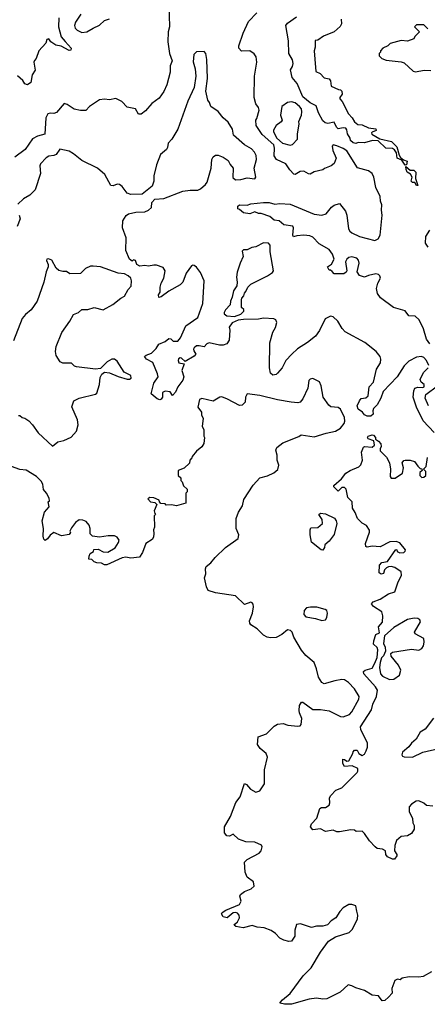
# Model space of a CAD drawing. Extents: x 2239805 to 2396427, y 665731 to 772158.
# Tile 284 of 326: x 2358544 to 2361771, y 728700 to 736491. Entities that reach past the tile are written whole.
import ezdxf

# ---------------------------------------------------------------- set-up
doc = ezdxf.new("R2010")
doc.units = 0

msp = doc.modelspace()

# ---------------------------------------------------------------- linework, layer by layer
at = {"layer": '0CON05XD'}
for points in [[(2359724.4, 736615), (2359730.8, 736435), (2359720, 736395), (2359717.1, 736315), (2359730, 736225), (2359751.2, 736165), (2359736.7, 736125), (2359736.7, 736075), (2359710, 735975), (2359686.1, 735923.9), (2359649.3, 735870.7), (2359590.7, 735829.3), (2359539.3, 735770.7), (2359505, 735742.5), (2359483.6, 735743.6), (2359460, 735785), (2359395, 735800), (2359353, 735843), (2359305, 735867.5), (2359255, 735857.5), (2359215, 735862.5), (2359175, 735857.5), (2359097, 735803), (2359067, 735773), (2359027, 735773), (2358975, 735784), (2358920.7, 735820.7), (2358897, 735827), (2358835, 735756.2), (2358815, 735748.8), (2358785, 735751.2), (2358767.5, 735745), (2358752, 735715), (2358742.5, 735585), (2358685, 735570), (2358645, 735547.5), (2358586.7, 735465), (2358507, 735403)], [(2358853.2, 736506.8), (2358851.4, 736435), (2358872.9, 736355), (2358905, 736317.5), (2358952.5, 736265), (2358949.3, 736250.7), (2358935, 736247.5), (2358871.7, 736281.7), (2358829.3, 736289.3), (2358790, 736315), (2358775, 736340), (2358760, 736335), (2358750, 736305), (2358696.4, 736243.6), (2358673.8, 736185), (2358661.4, 736168.6), (2358657.5, 736155), (2358667, 736093), (2358642.9, 736055), (2358631.2, 735995), (2358605, 735976), (2358585, 735984), (2358569.4, 736009.4), (2358527, 736047)], [(2359027.8, 736535), (2358985, 736471.2), (2358978.6, 736445), (2358984.3, 736425), (2358998.3, 736408.3), (2359035, 736389.4), (2359075, 736394.2), (2359126.4, 736423.6), (2359175, 736447.1), (2359215, 736484), (2359255, 736499.2)], [(2361705.5, 734115), (2361675, 734143.8), (2361625, 734147.5), (2361595, 734186.2), (2361502.5, 734215), (2361400.7, 734290.7), (2361377.5, 734325), (2361370, 734365), (2361380, 734405), (2361400.5, 734445), (2361396.5, 734465), (2361385, 734474.4), (2361365, 734478.9), (2361305, 734466.7), (2361275, 734453.8), (2361235, 734467.5), (2361216.2, 734495), (2361230.6, 734565), (2361227, 734587), (2361213.6, 734603.6), (2361175, 734614.4), (2361151.1, 734608.9), (2361134.5, 734595.5), (2361124.2, 734575), (2361133.8, 734505), (2361127.7, 734492.3), (2361110.7, 734479.3), (2361035, 734480), (2361019.3, 734499.3), (2361005, 734510), (2360995, 734510), (2360980, 734535), (2361013.3, 734556.7), (2361034, 734595), (2361020.8, 734635), (2360995, 734672), (2360915, 734718.8), (2360865, 734770), (2360840.5, 734780.5), (2360795, 734786.7), (2360738, 734782), (2360713, 734773), (2360706.7, 734785), (2360712.5, 734845), (2360706.2, 734856.2), (2360635, 734866.7), (2360598.3, 734898.3), (2360560, 734905), (2360524.1, 734934.1), (2360455, 734956.7), (2360435, 734956.7), (2360405, 734970), (2360365, 734953.8), (2360315, 734963.3), (2360285, 734990), (2360270, 734995), (2360272.5, 735015), (2360285, 735026.7), (2360345, 735023.3), (2360375, 735033.3), (2360475, 735045.8), (2360520, 735045), (2360565, 735032), (2360605, 735037.5), (2360685, 735032.2), (2360875, 734951.5), (2360935, 734944.5), (2360970, 734955), (2361013.4, 735006.6), (2361035, 735023.3), (2361075, 735036.7), (2361123.3, 734975), (2361133.6, 734943.6), (2361146.7, 734835), (2361158.3, 734818.3), (2361175, 734803.8), (2361235.6, 734775.6), (2361355, 734743.1), (2361381.7, 734758.3), (2361396.9, 734785), (2361414.3, 734945), (2361408, 734985), (2361411.2, 735025), (2361401.4, 735055), (2361398.8, 735091.2), (2361364.3, 735164.3), (2361348.6, 735245), (2361333.4, 735273.4), (2361304.4, 735294.4), (2361219.5, 735319.5), (2361135, 735452.5), (2361105, 735472.5), (2361055, 735493.3), (2361025, 735500), (2361018.3, 735491.7), (2361022.5, 735455), (2361050, 735395), (2361035, 735352.5), (2361010, 735335), (2360956.4, 735313.6), (2360945, 735302.5), (2360875, 735286.7), (2360845, 735268.8), (2360830.5, 735270.5), (2360795, 735292.5), (2360765, 735290), (2360725, 735267.5), (2360715, 735270), (2360682.7, 735302.7), (2360651.7, 735351.7), (2360577.5, 735385), (2360560, 735415), (2360562.5, 735475), (2360555, 735500), (2360465, 735583.3), (2360417.5, 735655), (2360412.5, 735695), (2360421.7, 735708.3), (2360441.2, 735775), (2360435.7, 735795.7), (2360414, 735825), (2360400.8, 735875), (2360404.4, 736045), (2360420.9, 736155), (2360416.2, 736196.2), (2360399.8, 736219.8), (2360365, 736245.8), (2360301.2, 736241.2), (2360280, 736265), (2360278, 736285), (2360312.9, 736385), (2360355, 736476.7), (2360421.4, 736545)], [(2360881.9, 736178.1), (2360890, 736080), (2360922.5, 736065), (2360955, 736030), (2360995, 736022.5), (2361006.1, 736006.1), (2361010, 735965), (2361068.3, 735938.3), (2361085, 735936.7), (2361095, 735926.7), (2361097.9, 735902.1), (2361080, 735875), (2361080, 735865), (2361096.2, 735845), (2361146, 735745), (2361176.2, 735715), (2361194.2, 735684.2), (2361222.5, 735662.5), (2361255, 735660), (2361305, 735636.2), (2361365, 735627.5), (2361366.4, 735613.6), (2361335, 735600), (2361330, 735595), (2361332.5, 735585), (2361395, 735547.5), (2361487.3, 735527.3), (2361528.8, 735485), (2361548.3, 735418.3), (2361560, 735400), (2361582.5, 735382.5), (2361611.7, 735371.7), (2361607, 735343), (2361595, 735340), (2361570, 735380), (2361532.5, 735395), (2361527, 735437), (2361512, 735462), (2361495, 735471.2), (2361443.9, 735473.9), (2361381.7, 735531.7), (2361336.4, 735536.4), (2361275, 735516.7), (2361225, 735520), (2361205, 735511.2), (2361185, 735516.2), (2361164.3, 735535), (2361160, 735555), (2361138.3, 735588.3), (2361135, 735620), (2361125, 735632.5), (2361105, 735636.7), (2361065, 735626.7), (2361051.7, 735641.7), (2361035, 735680), (2360985, 735670), (2360962.5, 735675), (2360945, 735690), (2360910.8, 735755), (2360890.5, 735810.5), (2360845, 735834.3), (2360785, 735881.4), (2360740, 735985), (2360700.8, 736035), (2360687.5, 736095), (2360705, 736120), (2360710, 736145), (2360703.6, 736173.6), (2360673.9, 736223.9), (2360672, 736325), (2360652.5, 736445), (2360663.8, 736465), (2360736.2, 736513.8)], [(2361090, 736495), (2361090.7, 736459.3), (2361082.3, 736437.7), (2361035, 736394), (2360948.3, 736361.7), (2360905, 736330), (2360883, 736327), (2360882.5, 736275), (2360875.8, 736245), (2360881.9, 736178.1)], [(2361775, 736420), (2361745, 736450), (2361685, 736450), (2361670, 736435), (2361710, 736395), (2361671.7, 736358.3), (2361665, 736340), (2361615, 736322.5), (2361565, 736327.5), (2361478.3, 736301.7), (2361460, 736285), (2361420, 736265), (2361400, 736245), (2361400, 736235), (2361390, 736225), (2361390, 736205), (2361410, 736185), (2361445, 736170), (2361565, 736156.7), (2361588.8, 736148.8), (2361660, 736085), (2361678.3, 736078.3), (2361747, 736093), (2361799.3, 736089.3)], [(2359635, 733690), (2359598.3, 733778.3), (2359548.8, 733805), (2359533.3, 733825), (2359545, 733837.5), (2359588.3, 733851.7), (2359625, 733888), (2359645.5, 733924.5), (2359695.6, 733944.4), (2359725, 733967.5), (2359740, 733965), (2359758.3, 733948.3), (2359795, 733946.7), (2359817, 733973), (2359860.7, 734069.3), (2359955, 734133.3), (2359994.3, 734244.3), (2360004, 734425), (2359975, 734490), (2359945, 734532.5), (2359926.7, 734546.7), (2359915, 734547.5), (2359905, 734542.5), (2359863.3, 734485), (2359836.2, 734415), (2359815, 734393.8), (2359725.9, 734344.1), (2359665, 734297.5), (2359645, 734292.5), (2359643.3, 734315), (2359657.5, 734335), (2359656.2, 734375), (2359664.2, 734405.8), (2359686.2, 734445), (2359696.2, 734505), (2359679.2, 734529.2), (2359627.4, 734547.4), (2359605, 734549.4), (2359565, 734540.6), (2359534.1, 734545.9), (2359495, 734542), (2359472.5, 734555), (2359460, 734585), (2359445, 734590), (2359435, 734580), (2359412.5, 734595), (2359383.6, 734663.6), (2359386.2, 734765), (2359358.6, 734845), (2359361.7, 734898.3), (2359388.3, 734941.7), (2359406.1, 734953.9), (2359465, 734968.8), (2359535, 734971.2), (2359565, 734983.3), (2359587.5, 735005), (2359590, 735045), (2359615, 735070), (2359685, 735076.7), (2359835, 735133.3), (2359895, 735143.3), (2359955, 735142.5), (2359975, 735152.5), (2360015, 735186), (2360028, 735205), (2360059.4, 735315), (2360064.5, 735385.5), (2360075, 735406.2), (2360095, 735418.8), (2360115, 735420), (2360155, 735404), (2360195, 735376.2), (2360210, 735345), (2360234, 735315), (2360232.9, 735242.9), (2360252.5, 735225), (2360295, 735227.1), (2360345, 735240.8), (2360407, 735233), (2360412.5, 735245), (2360400.6, 735315), (2360418.2, 735385), (2360416.1, 735416.1), (2360403, 735443), (2360379.4, 735469.4), (2360325, 735500.8), (2360237.6, 735577.6), (2360228.9, 735625), (2360195, 735680), (2360154, 735715), (2360115.9, 735765.9), (2360057.5, 735805), (2360046.7, 735836.7), (2360032.5, 735855), (2360016.7, 735925), (2360030, 736025), (2360026.2, 736175), (2360017.5, 736225), (2360005, 736240), (2359943, 736237), (2359923, 736217), (2359917, 736157), (2359933, 736103), (2359938.8, 736045), (2359926.4, 735953.6), (2359875, 735847.5), (2359795.6, 735624.4), (2359748.8, 735545), (2359720, 735515), (2359715, 735480), (2359706.7, 735465), (2359660, 735425), (2359626.2, 735343.8), (2359606.7, 735255), (2359606.4, 735213.6), (2359592.5, 735175), (2359515, 735110), (2359425, 735106.7), (2359395, 735117.5), (2359355, 735172.5), (2359335, 735187.5), (2359315, 735190), (2359285, 735177.5), (2359265, 735180), (2359217.5, 735265), (2359160, 735315), (2359035, 735377.5), (2358970.7, 735430.7), (2358935, 735450), (2358863, 735467), (2358833.8, 735425), (2358815, 735415.8), (2358775, 735410), (2358755, 735399.2), (2358709.5, 735350.5), (2358703.8, 735335), (2358708, 735275), (2358666.2, 735145), (2358625, 735102.5), (2358575, 735073.3), (2358528.3, 735031.7)], [(2360685, 735499.2), (2360705, 735504), (2360742.5, 735545), (2360743, 735587), (2360756.2, 735665), (2360753.8, 735685), (2360775.8, 735735), (2360777.9, 735762.1), (2360774.4, 735785), (2360760, 735805), (2360725, 735833.1), (2360695, 735841.4), (2360663.3, 735835), (2360620.8, 735805), (2360608, 735735), (2360621.2, 735695), (2360615, 735683.3), (2360575.9, 735654.1), (2360553.1, 735616.9), (2360552.5, 735605), (2360580, 735555), (2360624.2, 735514.2), (2360685, 735499.2)], [(2361695, 735180), (2361685, 735180), (2361672.5, 735202.5), (2361653.6, 735203.6), (2361643, 735213), (2361652.5, 735245), (2361639.3, 735269.3), (2361612.5, 735285), (2361603.3, 735305), (2361601.7, 735328.3), (2361635, 735300), (2361665, 735300), (2361680, 735285), (2361677.5, 735235), (2361695, 735180)], [(2358540, 734945), (2358548.8, 734915), (2358525.6, 734854.4)], [(2361788, 734825), (2361756.7, 734775), (2361753.6, 734723.6), (2361775, 734690)], [(2360245, 734143.3), (2360295, 734160), (2360320, 734185), (2360318.3, 734198.3), (2360300, 734215), (2360300, 734275), (2360303, 734287), (2360320, 734305), (2360323, 734327), (2360335, 734340), (2360350, 734375), (2360375, 734397.5), (2360506.7, 734465), (2360545, 734491.2), (2360554, 734505), (2360527.1, 734655), (2360527.1, 734707.1), (2360513, 734723), (2360475, 734724.4), (2360415, 734694.4), (2360381.7, 734688.3), (2360345, 734670), (2360315, 734668.8), (2360305, 734660), (2360313, 734617), (2360288.8, 734565), (2360267, 734493), (2360260, 734455), (2360266.7, 734415), (2360262.5, 734385), (2360237.5, 734345), (2360227.5, 734295), (2360212.5, 734265), (2360210, 734235), (2360173.9, 734196.1), (2360163.3, 734175), (2360163.9, 734163.9), (2360185, 734146.7), (2360245, 734143.3)], [(2358535, 733360), (2358545, 733360), (2358563, 733343), (2358585, 733337.5), (2358616.4, 733316.4), (2358646.1, 733286.1), (2358690.7, 733220.7), (2358805, 733117.5), (2358845, 733150), (2358895, 733160), (2358952.3, 733187.7), (2358993.3, 733235), (2359006, 733285), (2359001.2, 733325), (2358958.3, 733428.3), (2358972.5, 733475), (2359016.4, 733496.4), (2359145, 733526.7), (2359153.9, 733536.1), (2359175.7, 733605), (2359181.2, 733658.8), (2359193.9, 733686.1), (2359215, 733702.5), (2359255, 733698), (2359325, 733667.5), (2359395, 733646), (2359414.1, 733645.9), (2359426.2, 733655), (2359423.3, 733675), (2359372.4, 733702.4), (2359315, 733789.2), (2359295, 733804.2), (2359275, 733804), (2359237.5, 733785), (2359215, 733762.5), (2359185, 733730), (2359145, 733726.7), (2358995, 733743.8), (2358979.5, 733749.5), (2358955, 733773.3), (2358885, 733773.8), (2358863.8, 733785), (2358832.5, 733835), (2358828, 733865), (2358834, 733905), (2358876.7, 734015), (2358942.5, 734105), (2358970.7, 734159.3), (2359010, 734175), (2359035, 734196.7), (2359085, 734198.8), (2359135, 734214), (2359205, 734196.2), (2359282.3, 734237.7), (2359345, 734287.5), (2359375, 734302.5), (2359403.3, 734355), (2359426.2, 734383.8), (2359430, 734425), (2359423.8, 734445), (2359402.5, 734465), (2359375, 734479.1), (2359324.6, 734484.6), (2359185, 734535.6), (2359125, 734541.2), (2359105, 734540), (2359065, 734522.5), (2359025, 734483.3), (2358940.7, 734480.7), (2358915, 734497.5), (2358885, 734497.5), (2358855, 734507.5), (2358833.3, 734525), (2358799.3, 734589.3), (2358771.7, 734598.3), (2358760, 734595), (2358757.5, 734585), (2358770, 734555), (2358770, 734535), (2358754, 734495), (2358735.8, 734415), (2358682, 734265), (2358636.2, 734195), (2358591.3, 734158.7), (2358564.5, 734125.5), (2358495, 733950)], [(2361782.9, 733755), (2361765, 733793.8), (2361745, 733818.8), (2361723.9, 733826.1), (2361685, 733821.2), (2361625, 733790), (2361588.3, 733751.7), (2361533.3, 733665), (2361421.2, 733548.8), (2361403.8, 733495), (2361375, 733443.3), (2361346.1, 733413.9), (2361340, 733395), (2361341.7, 733368.3), (2361325, 733352.5), (2361295, 733352.5), (2361273.3, 733363.3), (2361257.5, 733385), (2361225, 733410), (2361216, 733435), (2361233.9, 733476.1), (2361247.5, 733492.5), (2361285, 733500), (2361302.5, 733515), (2361310, 733585), (2361345.9, 733624.1), (2361370, 733725), (2361400, 733775), (2361403.6, 733803.6), (2361398.8, 733825), (2361367.5, 733865), (2361276.1, 733936.1), (2361121.7, 734021.7), (2361096.4, 734046.4), (2361063.3, 734105), (2361025, 734140), (2361005, 734143.8), (2360963.3, 734125), (2360918.3, 734031.7), (2360885, 733987.5), (2360823.6, 733936.4), (2360743.9, 733886.1), (2360697.5, 733845), (2360652.5, 733795), (2360622.5, 733735), (2360586.4, 733693.6), (2360575, 733683.3), (2360547, 733677), (2360530, 733695), (2360521.2, 733735), (2360524.4, 733935), (2360548.3, 734018.3), (2360570, 734055), (2360578.8, 734095), (2360573.3, 734115), (2360555, 734124), (2360475, 734128), (2360435, 734120.8), (2360315, 734120), (2360275, 734112.5), (2360226.4, 734093.6), (2360203, 734057), (2360207.5, 734035), (2360203.6, 733956.4), (2360183.6, 733926.4), (2360155, 733916.2), (2360125, 733916), (2360045, 733934.2), (2360026.2, 733925), (2360005, 733903.3), (2359965, 733911.4), (2359945, 733909.4), (2359925, 733895.8), (2359920.8, 733885), (2359921.9, 733871.9), (2359938.8, 733845), (2359925, 733828.8), (2359855, 733787.5), (2359825, 733814), (2359814.4, 733815.6), (2359802.1, 733807.9), (2359798, 733795), (2359805, 733776.7), (2359847, 733767), (2359826.7, 733715), (2359843.3, 733665), (2359835, 733637.5), (2359795, 733586.7), (2359776.7, 733545), (2359755, 733517.5), (2359735.7, 733545.7), (2359695, 733552.9), (2359675, 733540), (2359675.7, 733504.3), (2359665, 733488.8), (2359653.8, 733483.8), (2359631.7, 733491.7), (2359585, 733530), (2359606.2, 733615), (2359640, 733665), (2359635, 733690)], [(2361791.1, 733925), (2361765, 733964.3), (2361742.1, 734045), (2361705.5, 734115)], [(2361825.7, 733225), (2361738, 733318), (2361684.6, 733425), (2361660, 733505), (2361663.3, 733555), (2361673.3, 733575), (2361695, 733583.1), (2361735, 733579.6), (2361746.4, 733585), (2361745.4, 733605), (2361723.7, 733623.7), (2361713.6, 733645), (2361741.6, 733698.4), (2361779.2, 733735)], [(2360530.5, 731600.5), (2360502.5, 731605), (2360475, 731620), (2360425, 731670.8), (2360375, 731703.3), (2360366.7, 731715), (2360363.8, 731735), (2360386.2, 731795), (2360395.9, 731844.1), (2360393.3, 731865), (2360385, 731877.5), (2360375, 731882.5), (2360325, 731863.3), (2360251.7, 731931.7), (2360095, 731956), (2360037.5, 731975), (2360021.9, 732001.9), (2360008.6, 732075), (2360018.8, 732105), (2360014.4, 732145), (2360021.2, 732165), (2360057, 732193), (2360091.4, 732235), (2360174.7, 732315.3), (2360275, 732386.7), (2360278.1, 732415), (2360259.1, 732465), (2360257.5, 732545), (2360276.2, 732595), (2360306.9, 732643.1), (2360318.9, 732695), (2360393, 732807), (2360445, 732865.8), (2360505, 732881.4), (2360555.6, 732904.4), (2360587.3, 732932.7), (2360596.7, 732965), (2360583.3, 733005), (2360582.5, 733045), (2360573.3, 733085), (2360580, 733105), (2360627.7, 733142.3), (2360755, 733193.3), (2360773.9, 733206.1), (2360875, 733191.2), (2360970.3, 733219.7), (2361045, 733234), (2361085, 733260), (2361113.4, 733296.6), (2361118.1, 733315), (2361114.5, 733344.5), (2361085, 733410), (2361065, 733421.4), (2361008.3, 733428.3), (2360990.5, 733440.5), (2360946.7, 733505), (2360930, 733595), (2360917.5, 733625), (2360865, 733652.5), (2360845, 733646.7), (2360833.8, 733635), (2360825.9, 733574.1), (2360785, 733490), (2360765, 733464), (2360745, 733460), (2360694.3, 733464.3), (2360585, 733484), (2360445, 733517.5), (2360345, 733530), (2360332.5, 733505), (2360330, 733465), (2360305, 733440), (2360285, 733437.5), (2360189.5, 733489.5), (2360145, 733506.7), (2360130, 733505), (2360075, 733473.3), (2359985, 733493.3), (2359967.5, 733485), (2359953.3, 733425), (2359982.5, 733385), (2359982.5, 733365), (2359997.5, 733335), (2359990, 733275), (2360002.5, 733245), (2360002.5, 733195), (2360007.5, 733185), (2360001.7, 733138.3), (2359985, 733110), (2359943.6, 733076.4), (2359910, 733035), (2359907, 733023), (2359890, 733005), (2359888.3, 732981.7), (2359847, 732943), (2359800, 732925), (2359800, 732885), (2359820, 732865), (2359820, 732845), (2359830, 732835), (2359841.7, 732801.7), (2359870, 732775), (2359870, 732755), (2359860, 732745), (2359860, 732665), (2359785, 732643.3), (2359745, 732652.5), (2359705, 732650), (2359695, 732660), (2359661.7, 732661.7), (2359650, 732675), (2359648.3, 732688.3), (2359607, 732707), (2359575, 732710), (2359560, 732700), (2359580, 732675), (2359615, 732670), (2359630, 732655), (2359610, 732605), (2359613, 732583), (2359620, 732575), (2359610, 732565), (2359612.5, 732475), (2359602.5, 732455), (2359607.5, 732425), (2359602.5, 732395), (2359593, 732377), (2359542.5, 732345), (2359516.7, 732275), (2359492.3, 732237.7), (2359425, 732231.2), (2359385, 732238.8), (2359355, 732233.3), (2359235, 732176.2), (2359215, 732176.7), (2359191.7, 732191.7), (2359155, 732192.5), (2359135, 732200), (2359115, 732220), (2359091.7, 732221.7), (2359093, 732247), (2359103, 732267), (2359128.3, 732281.7), (2359131.7, 732298.3), (2359165, 732302.5), (2359205, 732280), (2359241.7, 732278.3), (2359299.3, 732310.7), (2359327.5, 732355), (2359331.7, 732371.7), (2359316.4, 732396.4), (2359295, 732407.5), (2359245, 732407.5), (2359175, 732396.7), (2359120, 732405), (2359103, 732423), (2359102.5, 732465), (2359095, 732490), (2359069.3, 732519.3), (2359045, 732530), (2359015, 732532.5), (2358987, 732513), (2358955, 732470), (2358942.5, 732445), (2358947, 732433), (2358935, 732417.5), (2358875, 732407.5), (2358815, 732432.5), (2358785, 732412.5), (2358765, 732382.5), (2358745, 732370), (2358735, 732380), (2358730, 732405), (2358733.3, 732465), (2358722.5, 732525), (2358742, 732595), (2358776.7, 732635), (2358770, 732675), (2358780, 732685), (2358777.5, 732705), (2358757.5, 732745), (2358733, 732773), (2358727.5, 732815), (2358715, 732840), (2358676.4, 732876.4), (2358595, 732927.5), (2358545, 732932.5), (2358480, 732955)], [(2361781.4, 733435), (2361754.3, 733495), (2361759.4, 733525), (2361853, 733593)], [(2361815, 730267.5), (2361765, 730272.5), (2361745, 730290), (2361705, 730310), (2361683, 730307), (2361647, 730283), (2361628.3, 730261.7), (2361627.5, 730225), (2361655, 730170), (2361657.5, 730135), (2361667.5, 730115), (2361666.7, 730085), (2361645, 730052.5), (2361615, 730032.5), (2361565, 730026.7), (2361527.5, 729995), (2361513.3, 729955), (2361512.5, 729915), (2361530, 729885), (2361530, 729875), (2361511.7, 729848.3), (2361495, 729847.5), (2361455, 729867.5), (2361443.3, 729885), (2361440, 729915), (2361416.4, 729926.4), (2361375, 729933.3), (2361357.5, 729945), (2361313.9, 729993.9), (2361275, 730052.5), (2361255, 730070), (2361207, 730067), (2361195, 730077.5), (2361165, 730080), (2361075, 730063.8), (2361055, 730063.3), (2361025, 730076.7), (2360966.4, 730066.4), (2360925, 730087.5), (2360865, 730080), (2360847.5, 730105), (2360855, 730127.5), (2360896.7, 730173.3), (2360920, 730250), (2360933.6, 730256.4), (2360965, 730257.5), (2360993.6, 730276.4), (2361000, 730295), (2360997, 730333), (2361007, 730353), (2361047, 730393), (2361095, 730413.3), (2361217, 730533), (2361222.5, 730545), (2361220, 730565), (2361177, 730587), (2361115, 730582.5), (2361103.3, 730605), (2361101.7, 730638.3), (2361115, 730637.5), (2361133, 730623), (2361150, 730625), (2361182.5, 730685), (2361183, 730697), (2361195, 730710), (2361215, 730710), (2361230, 730685), (2361255, 730667.5), (2361275, 730680), (2361287.5, 730705), (2361297.5, 730735), (2361296.7, 730765), (2361244, 730875), (2361242.5, 730895), (2361329.5, 731030.5), (2361340, 731075), (2361370, 731135), (2361376.7, 731185), (2361362.3, 731212.3), (2361270, 731315), (2361267, 731333), (2361280, 731345), (2361335, 731360), (2361355, 731400), (2361373.3, 731445), (2361378.8, 731505), (2361373, 731523), (2361345, 731550), (2361347, 731577), (2361363.3, 731625), (2361391.7, 731638.3), (2361383.9, 731686.1), (2361415.7, 731724.3), (2361420, 731775), (2361410, 731805), (2361345, 731846.7), (2361330.7, 731869.3), (2361342.5, 731885), (2361397.5, 731905), (2361465, 731946.7), (2361515, 731962.5), (2361538.8, 732035), (2361566.7, 732095), (2361563, 732123), (2361515, 732156.7), (2361485, 732163.3), (2361465, 732162.5), (2361447, 732153), (2361433, 732137), (2361425, 732110), (2361405, 732102.5), (2361390, 732115), (2361392.5, 732175), (2361410, 732195), (2361456.4, 732203.6), (2361521.7, 732298.3), (2361530, 732295), (2361533.6, 732283.6), (2361555, 732273.3), (2361585, 732273.8), (2361596.7, 732285), (2361597.5, 732295), (2361555, 732352.5), (2361525, 732362.5), (2361475, 732358.8), (2361399.3, 732320.7), (2361335, 732324), (2361295, 732317.5), (2361285, 732322.5), (2361281.2, 732345), (2361314.2, 732435), (2361312.7, 732452.7), (2361289.1, 732489.1), (2361255, 732508), (2361219.2, 732545), (2361201.2, 732591.2), (2361180, 732625), (2361176.7, 732675), (2361141.2, 732711.2), (2361128, 732775), (2361115, 732788.8), (2361095, 732790), (2361065, 732760), (2361030, 732795), (2361030, 732805), (2361091.2, 732858.8), (2361125, 732902.5), (2361160, 732925), (2361228.3, 732951.7), (2361245, 732967.5), (2361258.8, 733005), (2361250.5, 733069.5), (2361265, 733107.5), (2361275, 733112.5), (2361335, 733107.5), (2361352.5, 733125), (2361348.3, 733158.3), (2361304.2, 733174.2), (2361296.7, 733185), (2361302.5, 733195), (2361335, 733206.2), (2361345, 733202.5), (2361360, 733185), (2361361.7, 733171.7), (2361385.9, 733155.9), (2361403.3, 733135), (2361406.2, 733115), (2361397.5, 733095), (2361398.3, 733078.3), (2361448.3, 733028.3), (2361471.2, 732985), (2361478.8, 732935), (2361477, 732877), (2361485, 732862.5), (2361515.9, 732864.1), (2361575, 732902.5), (2361583.3, 732945), (2361573.3, 732985), (2361585, 733002.5), (2361595, 733006.7), (2361635, 733006.7), (2361670, 732995), (2361697, 732957), (2361715, 732940), (2361728.3, 732938.3), (2361730, 732925), (2361713, 732907), (2361712.5, 732885), (2361728.3, 732868.3), (2361745, 732870), (2361760, 732885), (2361760, 732915), (2361740, 732935), (2361762.5, 732955), (2361773.9, 733026.1)], [(2360945, 732292.5), (2360930, 732295), (2360855, 732357.5), (2360843.8, 732415), (2360843.3, 732455), (2360850, 732470), (2360905, 732474), (2360942, 732505), (2360940, 732535), (2360912.5, 732575), (2360925, 732586.7), (2360965, 732580), (2361035.8, 732545.8), (2361050, 732525), (2361054, 732505), (2361035, 732417.5), (2360995, 732363.3), (2360960, 732335), (2360957.5, 732315), (2360945, 732292.5)], [(2360935, 731736.2), (2360965, 731742.5), (2360975, 731760), (2360981.2, 731795), (2360976.7, 731815), (2360962.5, 731825), (2360896.4, 731843.6), (2360847, 731843), (2360815, 731836.7), (2360797.5, 731815), (2360793.6, 731783.6), (2360810, 731765), (2360885, 731752), (2360935, 731736.2)], [(2361471.2, 731271.2), (2361505, 731273.8), (2361550, 731305), (2361561.2, 731345), (2361542.3, 731382.3), (2361483.9, 731453.9), (2361483.6, 731476.4), (2361495, 731486.2), (2361645, 731510), (2361705, 731501.2), (2361726.7, 731515), (2361740, 731535), (2361747.5, 731565), (2361742.5, 731595), (2361675, 731632.5), (2361670, 731645), (2361717.5, 731725), (2361713, 731743), (2361695, 731753.3), (2361666.4, 731756.4), (2361615, 731746), (2361505, 731682), (2361432.5, 731615), (2361423.3, 731555), (2361438, 731525), (2361441.2, 731495), (2361423.6, 731456.4), (2361408.3, 731441.7), (2361397.5, 731405), (2361392.5, 731365), (2361400, 731315), (2361416.4, 731296.4), (2361471.2, 731271.2)], [(2361805, 728957.5), (2361739.3, 728920.7), (2361705, 728913.3), (2361627, 728917), (2361573, 728907), (2361557, 728893), (2361535, 728897.5), (2361515, 728887.5), (2361490, 728825), (2361491.7, 728788.3), (2361462.7, 728757.3), (2361435, 728730), (2361415, 728726.7), (2361385, 728767.5), (2361335, 728772.5), (2361275, 728807.5), (2361205, 728830), (2361175, 728846.7), (2361145, 728852.5), (2361082.5, 728795), (2360975, 728742), (2360945, 728740), (2360895, 728748.8), (2360835, 728741.2), (2360695, 728700), (2360639.5, 728699.5), (2360607.5, 728707.5), (2360606.7, 728715), (2360625, 728733.8), (2360685.5, 728784.5), (2360788.8, 728925), (2360851.3, 728988.7), (2360926.9, 729113.1), (2360990.2, 729199.8), (2361045, 729232.9), (2361152.5, 729267.5), (2361180, 729295), (2361217.8, 729375), (2361220, 729405), (2361212.5, 729437.5), (2361205, 729477.5), (2361175, 729488.8), (2361150.7, 729489.3), (2361105, 729462.5), (2361077.5, 729435), (2361046.4, 729383.6), (2361010.7, 729359.3), (2360981.7, 729328.3), (2360945, 729317.5), (2360895, 729317.5), (2360855, 729307.5), (2360766.4, 729336.4), (2360735, 729330), (2360722.5, 729285), (2360721.7, 729238.3), (2360695, 729200), (2360675, 729197.5), (2360635, 729207.5), (2360605, 729222.5), (2360569.3, 729259.3), (2360535, 729282.5), (2360480, 729305), (2360425, 729311.2), (2360383.6, 729323.6), (2360314.1, 729305.9), (2360255.8, 729315.8), (2360243.3, 729325), (2360246.7, 729335), (2360267.4, 729352.6), (2360283.9, 729385), (2360281.2, 729405), (2360269.7, 729419.7), (2360255, 729426.9), (2360235, 729422.2), (2360186, 729384), (2360155, 729391.4), (2360141.9, 729415), (2360146.2, 729425), (2360175, 729443.8), (2360285, 729488.1), (2360296.7, 729515), (2360286.7, 729555), (2360291.7, 729568.3), (2360325, 729593.3), (2360377, 729613), (2360400, 729635), (2360395, 729668.8), (2360345.7, 729705), (2360328, 729745), (2360324, 729825), (2360344.3, 729845.7), (2360440, 729895), (2360456.2, 729915), (2360463.3, 729945), (2360458.3, 729958.3), (2360405, 729981.4), (2360335, 729985.6), (2360277, 730007), (2360235, 730046.7), (2360205, 730031.2), (2360185, 730032), (2360165.8, 730055.8), (2360165.8, 730105), (2360213.4, 730186.6), (2360255, 730296.7), (2360288.6, 730341.4), (2360325, 730447.5), (2360339.5, 730439.5), (2360370.9, 730400.9), (2360415, 730379.2), (2360445, 730388.8), (2360482.5, 730445), (2360481.4, 730555), (2360506.9, 730655), (2360494.5, 730684.5), (2360446.7, 730725), (2360427.5, 730755), (2360432.5, 730815), (2360498.8, 730841.2), (2360558.3, 730901.7), (2360585, 730915.7), (2360630.5, 730920.5), (2360667.7, 730907.7), (2360745, 730900), (2360765, 730903.8), (2360773.3, 730915), (2360778, 730962), (2360758.2, 731005), (2360755.5, 731025), (2360758.8, 731065), (2360775, 731090), (2360785, 731090), (2360865, 731031.2), (2360925, 731031.2), (2360995, 731022), (2361085, 730978), (2361105, 730974), (2361155, 730994.2), (2361175, 731014), (2361229.2, 731115), (2361230.8, 731135), (2361195.5, 731195.5), (2361146, 731245), (2361115, 731267.1), (2361095, 731269.4), (2361040.3, 731259.7), (2360955.8, 731235.8), (2360935, 731246), (2360908.9, 731288.9), (2360894.4, 731355), (2360875, 731404), (2360809.1, 731459.1), (2360775, 731501.2), (2360714, 731605), (2360701.2, 731645), (2360688.8, 731658.8), (2360665, 731663.8), (2360620, 731625), (2360575, 731602), (2360530.5, 731600.5)], [(2361820, 730965), (2361755, 730876.7), (2361715.8, 730854.2), (2361681.7, 730798.3), (2361645, 730766.7), (2361623.9, 730736.1), (2361573.9, 730696.1), (2361570, 730675), (2361575, 730662.5), (2361587, 730657), (2361655, 730654)], [(2361655, 730654), (2361735.9, 730694.1), (2361955, 730745.8)]]:
    msp.add_lwpolyline(points, dxfattribs=at)

doc.saveas('drawing.dxf')
